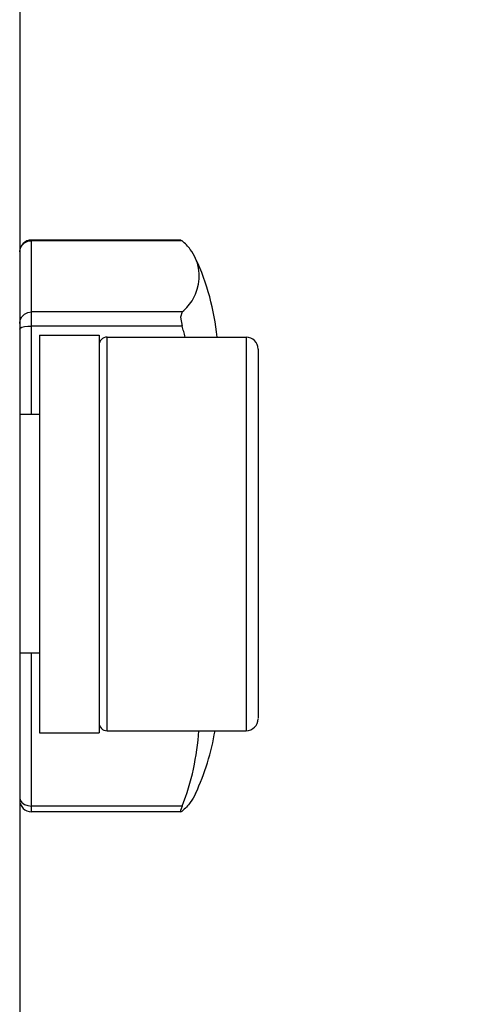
# Paper-space layout 'Sheet' of a CAD drawing. Header units: inches. Extents: x 0.2 to 10.8, y 0.2 to 8.3.
# Tile 516 of 545: x 8.1447 to 8.1909, y 6.6658 to 6.7649. Entities that reach past the tile are written whole.
import ezdxf

# ---------------------------------------------------------------- set-up
doc = ezdxf.new("R2010")
doc.units = ezdxf.units.IN
doc.header["$MEASUREMENT"] = 0
doc.layers.get('0').update_dxf_attribs({"lineweight": 5})
doc.layers.add('02___PRT_ALL_AXES', color=7, linetype='Continuous')
doc.styles.add('My Text', font='tahoma.ttf')
doc.dimstyles.new('My Dimension - mm [in] (ANSI)$0', dxfattribs={"dimtxt": 0.12, "dimasz": 0.09842519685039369, "dimexe": 0.125, "dimexo": 0.06299999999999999, "dimgap": 0.03149606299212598, "dimtad": 0, "dimlfac": 250, "dimzin": 4, "dimdsep": 46, "dimtxsty": 'My Text', "dimblk": 'Filled-1', "dimcen": 0.09, "dimclrd": 1, "dimclre": 1, "dimclrt": 1, "dimadec": 1, "dimazin": 1, "dimtfac": 1, "dimtofl": 0, "dimtmove": 0, "dimatfit": 3, "dimfxl": 1, "dimtolj": 1, "dimtzin": 4, "dimlwd": -1, "dimlwe": -1, "dimarcsym": 0})

# ---------------------------------------------------------------- blocks, each defined once
blk = doc.blocks.new('*D10')
at = {"color": 1, "true_color": 0xff0000}
for p, q in [((9.449596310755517, 8.02493972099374), (8.40388933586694, 8.02493972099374)), ((8.52888933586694, 7.926514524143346), (8.52888933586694, 7.823456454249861)), ((8.52888933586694, 5.991751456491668), (8.52888933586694, 6.094809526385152)), ((9.130400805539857, 5.893326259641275), (8.40388933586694, 5.893326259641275))]:
    blk.add_line(p, q, dxfattribs=at)
at = {"layer": 'Defpoints', "color": 0}
for p in [(9.512596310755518, 8.02493972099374), (8.52888933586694, 5.893326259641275), (9.193400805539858, 5.893326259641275)]:
    blk.add_point(p, dxfattribs=at)
at = {"color": 1, "true_color": 0xff0000, "insert": (8.52888933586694, 6.959132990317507), "char_height": 0.12, "attachment_point": 5, "rotation": 90, "style": 'My Text'}
blk.add_mtext('\\A1;532.90 mm [20.980 in]', dxfattribs=at)
blk = doc.blocks.new('Filled-1')

psp = doc.layouts.new('Sheet')

# ---------------------------------------------------------------- linework, layer by layer
at = {"color": 0, "linetype": 'ByBlock', "lineweight": -3}
for p, q in [((8.145506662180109, 6.742601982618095), (8.145877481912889, 6.742658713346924)), ((8.16091582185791, 6.742726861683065), (8.145877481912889, 6.742726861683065)), ((8.145877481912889, 6.725158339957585), (8.145877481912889, 6.742726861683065)), ((8.161032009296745, 6.742658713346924), (8.145877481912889, 6.742658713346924)), ((8.160915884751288, 6.742726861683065), (8.161032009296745, 6.742658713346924)), ((8.144681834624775, 6.741526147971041), (8.144736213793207, 6.741857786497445)), ((8.161032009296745, 6.735486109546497), (8.145877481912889, 6.735486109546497)), ((8.161032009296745, 6.735486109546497), (8.160875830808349, 6.734968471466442)), ((8.160875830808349, 6.734968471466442), (8.161032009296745, 6.734071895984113)), ((8.161032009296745, 6.734071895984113), (8.145877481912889, 6.734071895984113)), ((8.15347748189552, 6.693358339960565), (8.15347748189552, 6.732958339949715)), ((8.167477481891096, 6.732958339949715), (8.167477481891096, 6.693358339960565)), ((8.168677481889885, 6.731758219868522), (8.168677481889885, 6.694605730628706)), ((8.145877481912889, 6.685189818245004), (8.145877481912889, 6.701158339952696)), ((8.144677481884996, 6.686624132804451), (8.144736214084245, 6.686361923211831)), ((8.161032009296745, 6.685775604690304), (8.145877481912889, 6.685775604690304)), ((8.16091582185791, 6.685189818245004), (8.145877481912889, 6.685189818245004)), ((8.160915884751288, 6.685189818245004), (8.161032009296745, 6.685257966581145))]:
    psp.add_line(p, q, dxfattribs=at)
for points in [[(8.144736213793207, 6.741857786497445), (8.144906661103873, 6.742180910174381), (8.145172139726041, 6.742437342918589), (8.145506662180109, 6.742601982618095)], [(8.144677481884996, 6.734326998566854), (8.144736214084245, 6.734685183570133), (8.144906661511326, 6.735008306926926), (8.145172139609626, 6.735264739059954), (8.145506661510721, 6.735429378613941), (8.145877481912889, 6.735486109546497)], [(8.144677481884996, 6.733761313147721), (8.144736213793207, 6.733857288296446), (8.144906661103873, 6.733943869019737), (8.145172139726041, 6.734012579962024), (8.145506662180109, 6.734056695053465), (8.145877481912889, 6.734071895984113)], [(8.144736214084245, 6.686361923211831), (8.144906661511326, 6.686125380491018), (8.145172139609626, 6.685937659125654), (8.145506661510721, 6.685817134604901), (8.145877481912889, 6.685775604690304)], [(8.161032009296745, 6.685775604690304), (8.160932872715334, 6.685511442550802), (8.160882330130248, 6.685322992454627), (8.16088159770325, 6.685216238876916), (8.160915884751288, 6.685189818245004)]]:
    psp.add_lwpolyline(points, dxfattribs=at)
for centre, radius, start, end in [((8.145877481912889, 6.741526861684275), 0.0012, 90, 180), ((8.15347748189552, 6.732158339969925), 0.0008000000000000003, 90, 180), ((8.167477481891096, 6.731758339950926), 0.0012, 0, 90), ((8.15347748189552, 6.69415833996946), 0.0008000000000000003, 180, 270), ((8.167477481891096, 6.694558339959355), 0.0012, 270, 0), ((8.145877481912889, 6.686389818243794), 0.0012, 180, 270)]:
    psp.add_arc(centre, radius, start, end, dxfattribs=at)
for points, knots in [([(8.162396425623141, 6.740875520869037), (8.162249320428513, 6.741193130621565), (8.161852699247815, 6.74184029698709), (8.161331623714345, 6.742390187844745), (8.161032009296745, 6.742658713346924)], [0, 0, 0, 0, 0.4652334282, 1, 1, 1, 1]), ([(8.161032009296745, 6.735486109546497), (8.16146318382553, 6.735872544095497), (8.162788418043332, 6.737309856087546), (8.162966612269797, 6.739644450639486), (8.162396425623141, 6.740875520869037)], [0, 0, 0, 0, 0.299116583, 1, 1, 1, 1]), ([(8.161344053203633, 6.732962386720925), (8.161295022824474, 6.733148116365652), (8.161194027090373, 6.733518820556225), (8.161087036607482, 6.733887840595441), (8.161032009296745, 6.734071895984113)], [0, 0, 0, 0, 0.4999833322, 1, 1, 1, 1]), ([(8.162396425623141, 6.687041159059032), (8.162249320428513, 6.686723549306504), (8.161852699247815, 6.686076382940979), (8.161331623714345, 6.685526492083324), (8.161032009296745, 6.685257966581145)], [0, 0, 0, 0, 0.4652334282, 1, 1, 1, 1])]:
    psp.add_open_spline(points, degree=3, knots=knots, dxfattribs=at)
psp.add_open_spline([(8.161032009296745, 6.685775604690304), (8.162011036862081, 6.688172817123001), (8.162534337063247, 6.690775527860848), (8.162719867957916, 6.693358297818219)], degree=3, dxfattribs=at)
at = {"layer": '02___PRT_ALL_AXES', "color": 0, "linetype": 'ByBlock', "lineweight": -3}
for p, q in [((8.144677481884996, 6.880676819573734), (8.144677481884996, 6.640801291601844)), ((8.146677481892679, 6.733158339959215), (8.152677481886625, 6.733158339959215)), ((8.146677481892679, 6.733158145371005), (8.146677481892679, 6.693158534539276)), ((8.152677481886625, 6.733158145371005), (8.152677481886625, 6.693158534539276)), ((8.15347748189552, 6.732958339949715), (8.167477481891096, 6.732958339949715)), ((8.146677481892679, 6.725158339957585), (8.144677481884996, 6.725158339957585)), ((8.146677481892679, 6.701158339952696), (8.144677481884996, 6.701158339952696)), ((8.146677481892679, 6.693158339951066), (8.152677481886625, 6.693158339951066)), ((8.15347748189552, 6.693358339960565), (8.167477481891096, 6.693358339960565))]:
    psp.add_line(p, q, dxfattribs=at)
for centre, start, end in [((8.139985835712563, 6.73049740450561), 5.73057541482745, 24.84838084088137), ((8.139985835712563, 6.697419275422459), 335.1516191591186, 350.5290935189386)]:
    psp.add_arc(centre, 0.02469695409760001, start, end, dxfattribs=at)

# ---------------------------------------------------------------- dimensions: what is measured, and where the dimension line sits
dim = psp.add_linear_dim(base=(8.52888933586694, 5.893326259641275), p1=(9.512596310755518, 8.02493972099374), p2=(9.193400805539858, 5.893326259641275), angle=90, dimstyle='My Dimension - mm [in] (ANSI)$0', override={"dimpost": ' mm'})
dim.commit()
dim.dimension.update_dxf_attribs({"geometry": '*D10', "text_midpoint": (8.52888933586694, 6.959132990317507)})

doc.saveas('drawing.dxf')
